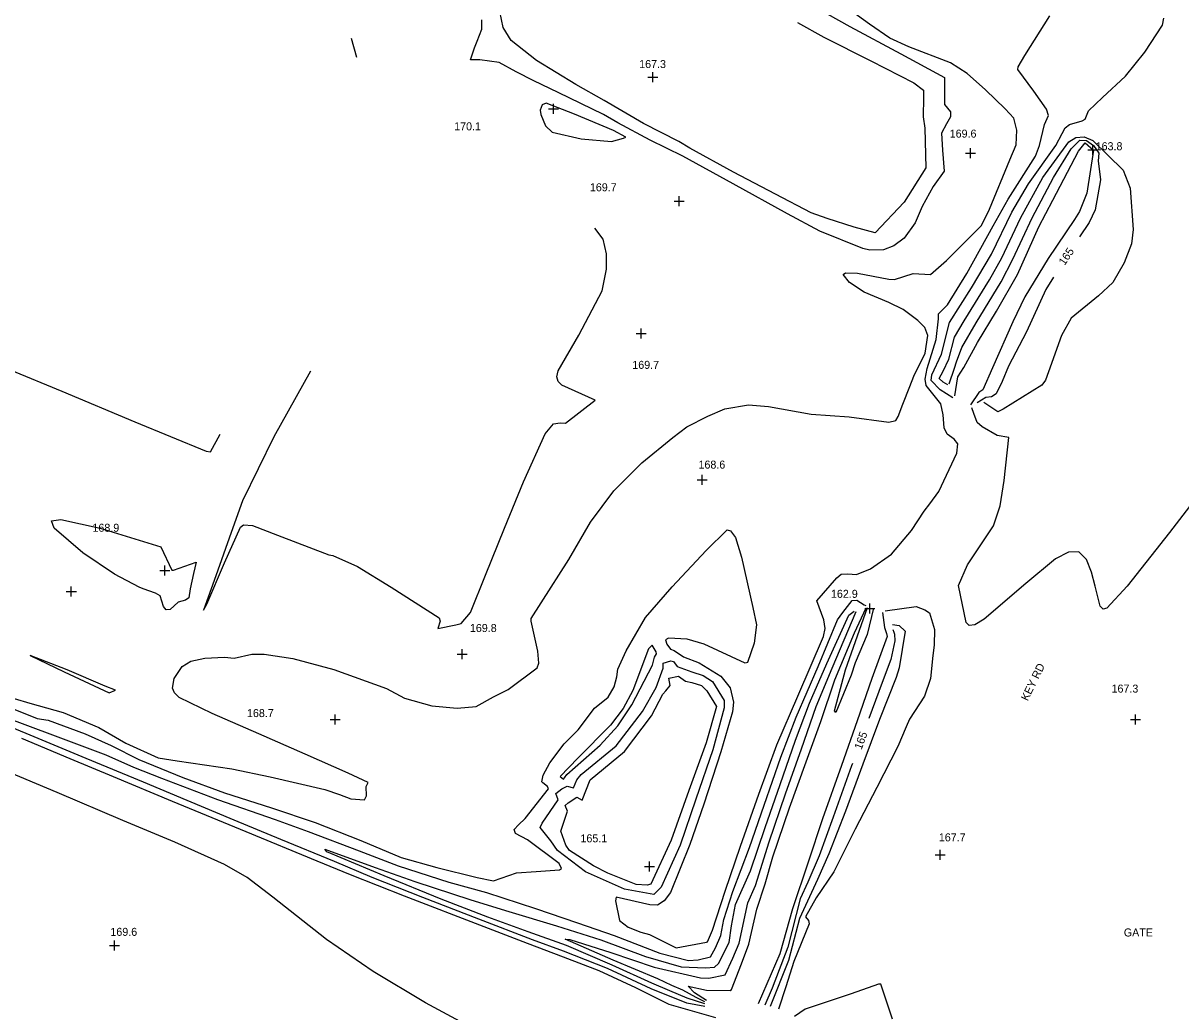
# Model space of a CAD drawing. Extents: x 1467615 to 2003689, y 770235 to 1108726.
# Drawn here: x 1998247 to 1998536.3, y 775726.9 to 775974.1 of the extents above; entities that cross this region are included whole.
import ezdxf

# ---------------------------------------------------------------- set-up
doc = ezdxf.new("R2010")
doc.units = 0
for name, color, linetype in [('RD_DTM_Major1', 7, 'Continuous'), ('RD_DTM_Major1_Lbl', 7, 'Continuous'), ('RD_DTM_Minor1', 7, 'Continuous'), ('RD_DTM_Spot_Elev', 7, 'Continuous'), ('RD_TX_Misc1', 7, 'Continuous')]:
    doc.layers.add(name, color=color, linetype=linetype)

msp = doc.modelspace()

# ---------------------------------------------------------------- linework, layer by layer
at = {"layer": 'RD_DTM_Major1'}
msp.add_line((1998330.42, 775965.56), (1998329.06, 775970.3), dxfattribs=at)
for points in [[(1998376.35, 775951.23), (1998377.58, 775948.46), (1998379.23, 775946.82), (1998386.46, 775945.16), (1998394.08, 775944.5), (1998397.02, 775945.32), (1998397.63, 775945.59), (1998394.51, 775947.27), (1998384.76, 775951.39), (1998377.75, 775954.07), (1998376.73, 775953.67), (1998376.21, 775952.33), (1998376.35, 775951.23)], [(1998478.45, 775883.94), (1998479.79, 775887.86), (1998480.26, 775889.39), (1998481.58, 775893.01), (1998485.16, 775899.2), (1998491.44, 775909.4), (1998494.3, 775915.07), (1998499.17, 775925.45), (1998504.52, 775935.55), (1998508.92, 775942.71), (1998511.1, 775944.87), (1998512.78, 775944.8), (1998514.5, 775943.52), (1998515.83, 775941.6), (1998515.65, 775939.66), (1998516.29, 775934.93), (1998514.94, 775927.45), (1998513.39, 775924.23), (1998511, 775920.69)], [(1998318.85, 775887.11), (1998309.62, 775870.65), (1998301.83, 775854.66), (1998298.96, 775846.78), (1998295.12, 775835.94), (1998292.07, 775827.31), (1998292.9, 775828.81), (1998297.34, 775839.18), (1998301.35, 775848.12), (1998302.05, 775848.69), (1998304.29, 775848.5), (1998310.55, 775846.11), (1998323.43, 775841.17), (1998324.42, 775841.01), (1998330.54, 775838.27), (1998338.98, 775833.12), (1998350.93, 775825.45), (1998351.2, 775824.57), (1998350.67, 775822.73), (1998355.16, 775823.68), (1998356.45, 775824), (1998358.77, 775826.74), (1998362.56, 775836.09), (1998367.3, 775847.84), (1998372.05, 775859.38), (1998377.43, 775871.4), (1998379.57, 775873.96), (1998381.23, 775874.19), (1998382.57, 775874.09), (1998389.96, 775879.85), (1998381.62, 775883.58), (1998380.68, 775884.5), (1998380.34, 775885.68), (1998380.72, 775887.19), (1998385.88, 775896.12), (1998391.73, 775907.14), (1998392.8, 775912.61), (1998392.82, 775916.42), (1998391.94, 775920.11), (1998389.86, 775922.81)], [(1998504.48, 775910.61), (1998502.57, 775907.48), (1998497.74, 775896.96), (1998493.27, 775888.34), (1998491.65, 775884.49), (1998490.17, 775881.43), (1998488.97, 775880.7), (1998487.56, 775880.54), (1998485.46, 775879.18)], [(1998230.85, 775895.41), (1998232.49, 775893.59), (1998233.49, 775892.09), (1998235.87, 775890.53), (1998243.76, 775887.44), (1998256.67, 775882.1), (1998274.92, 775874.43), (1998292.72, 775867.08), (1998293.86, 775866.91), (1998296.21, 775871.31)], [(1998417.35, 775729.36), (1998415.21, 775730.47), (1998411.88, 775732.28), (1998409.13, 775733.5), (1998405.59, 775735.19), (1998394.44, 775739.81), (1998382.44, 775745.1), (1998383.65, 775744.98), (1998393.88, 775741.71), (1998404.74, 775738.09), (1998416.27, 775735.36), (1998418.34, 775735.31), (1998422.45, 775736.18), (1998424.4, 775740.28), (1998425.91, 775744.06), (1998428.1, 775754.14), (1998430.05, 775758.47), (1998433.45, 775769.44), (1998437.54, 775781.37), (1998441.5, 775792.62), (1998445.17, 775803.27), (1998449.18, 775812.81), (1998455.22, 775827.03)], [(1998464.33, 775822.54), (1998464.62, 775821.85), (1998464.78, 775821.34), (1998464.85, 775819.7), (1998463.87, 775815.01), (1998461.71, 775809.24), (1998458.38, 775800.28)], [(1998268.53, 775806.67), (1998270.04, 775807.29), (1998267.49, 775808.31), (1998257.97, 775812.41), (1998248.74, 775816.01), (1998257.26, 775811.9), (1998268.53, 775806.67)], [(1998454.25, 775789.02), (1998454.04, 775788.44), (1998449.41, 775775.6), (1998445.96, 775765.94), (1998443.12, 775759.29), (1998441.17, 775755.14), (1998438.13, 775743.04), (1998434.17, 775732.84), (1998432.32, 775728.58)]]:
    msp.add_lwpolyline(points, dxfattribs=at)
at = {"layer": 'RD_DTM_Minor1'}
for points in [[(1998244.78, 775805.26), (1998248.67, 775804.08), (1998256.99, 775801.75), (1998265.89, 775797.97), (1998272.68, 775794.11), (1998280.74, 775790.45), (1998285.51, 775789.64), (1998299.19, 775787.65), (1998308.73, 775785.69), (1998322.36, 775782.49), (1998326.02, 775781.25), (1998328.86, 775780.19), (1998332.33, 775779.9), (1998332.79, 775780.95), (1998332.73, 775783.28), (1998333.25, 775784.24), (1998328.19, 775786.61), (1998317.45, 775791.32), (1998305.92, 775796.38), (1998294.24, 775801.48), (1998285.96, 775805.53), (1998284.81, 775806.63), (1998284.32, 775807.81), (1998284.74, 775810.23), (1998286.71, 775813.24), (1998288.94, 775814.57), (1998292.38, 775815.34), (1998297.29, 775815.58), (1998299.73, 775815.36), (1998304.15, 775816.31), (1998307.24, 775816.37), (1998314.43, 775815.26), (1998324.65, 775812.53), (1998337.82, 775807.78), (1998342.27, 775805.32), (1998349.17, 775803.44), (1998355.43, 775802.81), (1998360.18, 775803.24), (1998364.57, 775805.7), (1998368.25, 775807.48), (1998375.44, 775812.88), (1998375.9, 775814.06), (1998375.6, 775817.11), (1998373.97, 775824.62), (1998373.96, 775825.24), (1998376.43, 775829.13), (1998383.36, 775839.97), (1998388.76, 775849.37), (1998394.65, 775857.17), (1998401.65, 775864.17), (1998409.38, 775870.49), (1998412.83, 775873.2), (1998418.11, 775875.83), (1998422.39, 775877.68), (1998428.25, 775878.69), (1998433.3, 775878.22), (1998443.92, 775876.34), (1998453.42, 775875.64), (1998463.31, 775874.37), (1998465.09, 775874.75), (1998465.72, 775875.75), (1998466.81, 775878.8), (1998468.56, 775883.29), (1998469.63, 775885.82), (1998472.46, 775891.59), (1998473.08, 775896.01), (1998472.33, 775897.99), (1998470.62, 775899.79), (1998466.94, 775902.5), (1998463.38, 775904.24), (1998457.22, 775906.85), (1998453.48, 775909.27), (1998451.95, 775911.23), (1998452.55, 775911.66), (1998455.52, 775911.6), (1998463.33, 775910.11), (1998464.79, 775910.04), (1998469.46, 775911.49), (1998473.74, 775911.23), (1998477.75, 775914.79), (1998486.52, 775923.51), (1998488.54, 775927.64), (1998493.61, 775939.93), (1998495.18, 775943.69), (1998495.32, 775947.37), (1998494.55, 775950.34), (1998492.39, 775952.65), (1998487.5, 775957.44), (1998482.96, 775961.49), (1998478.75, 775964.22), (1998468.36, 775968.19), (1998463.58, 775970.36), (1998458.56, 775973.85), (1998448.62, 775981.1)], [(1998410.86, 775944.56), (1998402.05, 775948.98), (1998392.17, 775954.76), (1998385.16, 775958.75), (1998375.26, 775964.81), (1998368.93, 775969.79), (1998366.94, 775972.99), (1998365.72, 775979.04)], [(1998443, 775979.22), (1998453.61, 775973.3), (1998466.33, 775966.45), (1998477.26, 775960.48), (1998477.26, 775953.73), (1998478.79, 775951.94), (1998478.79, 775950.7), (1998477.79, 775948.95), (1998476.54, 775946.59), (1998476.78, 775942.36), (1998477.15, 775937.13), (1998474.46, 775933.27), (1998471.67, 775928.24), (1998469.9, 775924.2), (1998467.18, 775920.35), (1998464.59, 775918.43), (1998462.04, 775917.45), (1998458.6, 775917.38), (1998456.85, 775917.8), (1998446.13, 775922.08), (1998438.02, 775926.46), (1998424.45, 775933.95)], [(1998237.56, 775805.39), (1998250.53, 775800.22), (1998253.22, 775799.81), (1998262.46, 775796.43), (1998268.98, 775793.5), (1998275.91, 775790.01), (1998286.92, 775785.53), (1998297.28, 775781.67), (1998309.07, 775777.91), (1998320, 775774.25), (1998331.4, 775769.7), (1998341.5, 775765.52), (1998350.37, 775762.99), (1998360.48, 775760.46), (1998364.51, 775759.66), (1998370.27, 775761.63), (1998375.19, 775761.98), (1998381.04, 775762.37), (1998381.58, 775762.76), (1998380.92, 775763.97), (1998373.08, 775769.94), (1998370.08, 775771.49), (1998369.75, 775772.49), (1998370.77, 775773.69), (1998372.49, 775775.24), (1998378.28, 775782.65), (1998378.05, 775783.24), (1998376.85, 775784.14), (1998376.62, 775784.45), (1998376.92, 775786.06), (1998378.61, 775789.15), (1998382.22, 775793.89), (1998385.74, 775797.39), (1998389.79, 775802.79), (1998393.23, 775805.62), (1998394.71, 775808.14), (1998395.39, 775810.65), (1998395.61, 775812.56), (1998397.73, 775817.17), (1998402.5, 775825.47), (1998409.22, 775833.17), (1998417.74, 775842.22), (1998422.98, 775847.39), (1998423.81, 775847.19), (1998425.05, 775845.51), (1998426.56, 775840.59), (1998429.39, 775828), (1998430.28, 775823.69), (1998429.67, 775819.06), (1998428.03, 775814.23), (1998427.46, 775814.07), (1998417.16, 775818.82), (1998412.94, 775820.09), (1998408.25, 775820.33), (1998407.55, 775819.9), (1998407.85, 775818.79), (1998408.78, 775817.55), (1998409.7, 775817.27), (1998412.01, 775815.64), (1998415.98, 775814.19), (1998421.39, 775810.8), (1998423.69, 775807.88), (1998424.5, 775804.32), (1998424.32, 775801.93), (1998421.39, 775791.9), (1998417.15, 775778.81), (1998413.65, 775768.76), (1998408.79, 775756.74), (1998407.22, 775754.69), (1998405.5, 775753.57), (1998403.66, 775753.62), (1998395.18, 775755.61), (1998395.06, 775754.67), (1998396.07, 775749.7), (1998398.19, 775748.1), (1998401.38, 775746.8), (1998403.55, 775746.2), (1998410.18, 775742.92), (1998417.77, 775744.34), (1998418.02, 775744.43), (1998419.31, 775747.35), (1998422.43, 775757.04), (1998426.31, 775768.3), (1998430.88, 775781.31), (1998435.36, 775793.68), (1998440.59, 775805.81), (1998447.03, 775820.73), (1998447.46, 775822.78), (1998447.07, 775824.94), (1998445.33, 775829.64), (1998450.34, 775835.42), (1998451.45, 775836.34), (1998453.14, 775836.38), (1998455.29, 775836.29), (1998458.81, 775837.63), (1998464, 775841.34), (1998469.05, 775847.22), (1998472.22, 775852.07), (1998473.56, 775853.88), (1998475.84, 775856.97), (1998480.31, 775866.56), (1998480.61, 775868.91), (1998479.68, 775870.08), (1998477.9, 775871.35), (1998477.18, 775872.96), (1998476.9, 775876.15), (1998476.38, 775878.93), (1998472.72, 775883.54), (1998472.42, 775885.07), (1998472.9, 775887.73), (1998475.22, 775895.05), (1998475.77, 775900.14), (1998475.76, 775901.44), (1998478.03, 775903.72), (1998482.85, 775911.54), (1998489.45, 775923.47), (1998493.2, 775930.07), (1998500.01, 775940.85), (1998500.97, 775943.54), (1998502.23, 775948.73), (1998503.29, 775951.05), (1998502.74, 775952.61), (1998499.62, 775957.13), (1998495.62, 775962.52), (1998495.64, 775963.18), (1998497.36, 775966.06), (1998503.6, 775975.95)], [(1998424.45, 775933.95), (1998411.83, 775940.82), (1998403.7, 775944.85), (1998395.63, 775949.16), (1998392, 775951.29), (1998380.7, 775956.81), (1998374.64, 775959.67), (1998370.21, 775961.98), (1998365.98, 775964.26), (1998361.16, 775964.96), (1998358.81, 775964.9), (1998359.78, 775967.91), (1998360.45, 775969.63), (1998361.66, 775972.62), (1998361.64, 775974.97)], [(1998440.56, 775974.3), (1998447.08, 775970.63), (1998458.85, 775964.69), (1998469.56, 775959.16), (1998472.04, 775957.39), (1998472.03, 775955.54), (1998471.93, 775950.65), (1998472.33, 775947.83), (1998472.61, 775937.92), (1998467.15, 775929.38), (1998459.92, 775921.67), (1998454.68, 775923.14), (1998447.92, 775925.28), (1998443.97, 775926.66), (1998435.01, 775931.38), (1998424.57, 775936.88), (1998413.63, 775942.89), (1998410.86, 775944.56)], [(1998479.36, 775880.41), (1998476.18, 775882.42), (1998473.92, 775884.79), (1998474.1, 775886.18), (1998476.52, 775891.31), (1998478.51, 775899.29), (1998483.98, 775907.92), (1998489.02, 775916.37), (1998494.11, 775926.83), (1998498.27, 775933.95), (1998505.06, 775943.48), (1998506.71, 775946.48), (1998507.4, 775947.94), (1998508.52, 775948.81), (1998511.67, 775949.65), (1998512.44, 775950.14), (1998513.22, 775952.21), (1998516.74, 775955.51), (1998522.5, 775960.84), (1998527.3, 775966.87), (1998531.71, 775973.61), (1998532.11, 775975.33)], [(1998478.08, 775883.64), (1998476.9, 775884.36), (1998475.91, 775885.23), (1998476.96, 775887.1), (1998478.34, 775890.09), (1998479.8, 775895.56), (1998482.15, 775899.71), (1998488.52, 775909.92), (1998491.58, 775915.45), (1998496.23, 775925.33), (1998501.88, 775935.52), (1998508.37, 775944.42), (1998510.08, 775945.52), (1998512.14, 775945.72), (1998514.33, 775944.77), (1998521.93, 775937.37), (1998523.63, 775932.83), (1998524.45, 775922.48), (1998523.98, 775918.91), (1998522.17, 775914.17), (1998519.32, 775909.27), (1998515.76, 775905.96), (1998508.96, 775900.35), (1998506.48, 775895.98), (1998503.26, 775886.9), (1998502.5, 775884.83)], [(1998479.82, 775880.9), (1998480.59, 775885.68), (1998482.09, 775888.03), (1998485.5, 775894.29), (1998490.26, 775902.13), (1998495.5, 775911.24), (1998500.85, 775923.15), (1998504.32, 775929.81), (1998510.79, 775942.14), (1998512.42, 775944.17), (1998514.47, 775942.35), (1998512.84, 775931.59), (1998510.98, 775927.02), (1998509.74, 775924.98)], [(1998509.74, 775924.98), (1998503.15, 775915.24), (1998497.35, 775905.66), (1998494.32, 775899.46), (1998489.22, 775887.92), (1998486.88, 775882.39), (1998485.85, 775881.72), (1998483.75, 775878.66)], [(1998502.5, 775884.83), (1998501.59, 775883.58), (1998491.91, 775877.55), (1998490.56, 775876.89), (1998487.08, 775879.22)], [(1998542.63, 775858.67), (1998533.51, 775846.79), (1998522.89, 775833.31), (1998517.85, 775827.86), (1998516.92, 775827.58), (1998516.18, 775828.31), (1998514.88, 775833.31), (1998514.01, 775836.87), (1998512.73, 775840.03), (1998510.85, 775841.9), (1998508.24, 775841.83), (1998505.02, 775840.13), (1998497.6, 775833.97), (1998487.2, 775825.05), (1998484.86, 775823.65), (1998483.4, 775823.48), (1998482.65, 775824.24), (1998480.75, 775833.54), (1998483, 775838.7), (1998489.53, 775848.43), (1998491.19, 775853.44), (1998492.16, 775859.76), (1998493.31, 775870.48), (1998490.4, 775871.03), (1998486.64, 775873.21), (1998485.41, 775874.26), (1998484.56, 775876.49), (1998484.07, 775877.91)], [(1998275.99, 775833.1), (1998269.8, 775836.37), (1998261.92, 775841.69), (1998254.77, 775847.85), (1998254.08, 775849.68), (1998256.39, 775850.03), (1998266.21, 775847.85), (1998281.37, 775843.19), (1998284.15, 775837.33), (1998284.56, 775837.33), (1998290.21, 775839.34), (1998289.6, 775836.49), (1998288.78, 775832.66), (1998288.41, 775830.39), (1998287.59, 775829.83), (1998285.73, 775829.36), (1998283.75, 775827.52), (1998282.77, 775827.44), (1998282.1, 775828.21), (1998281.28, 775830.92), (1998280.06, 775831.61), (1998276.97, 775832.63), (1998275.99, 775833.1)], [(1998274.54, 775788.06), (1998281.56, 775785.31), (1998295.53, 775779.99), (1998309.98, 775774.96), (1998318.22, 775772.02), (1998330.98, 775767.14), (1998340.73, 775763.38), (1998353.35, 775759.29), (1998362.78, 775756.72), (1998375.08, 775752.76), (1998385.56, 775749.19), (1998394.7, 775745.98), (1998406.14, 775741.61), (1998413.29, 775739.76), (1998415.67, 775739.88), (1998418.76, 775740.63), (1998420.06, 775742.89), (1998421.35, 775745.98), (1998422.08, 775749.98), (1998424.33, 775757), (1998428.49, 775768.02), (1998432.23, 775778.6), (1998436.33, 775790.54), (1998440.21, 775800.57), (1998445.67, 775813.26), (1998450.55, 775824.93), (1998451.87, 775826.73), (1998452.44, 775827.5), (1998454.22, 775829.72), (1998455.37, 775829.81), (1998457.21, 775828.7), (1998457.61, 775828.49)], [(1998408.61, 775732.13), (1998404.16, 775734.07), (1998394.19, 775738.55), (1998382.78, 775743.47), (1998373.2, 775746.94), (1998363.14, 775750.55), (1998351.5, 775755.07), (1998337.22, 775760.91), (1998322.89, 775766.91), (1998322.36, 775767.61), (1998334.94, 775762.95), (1998344.85, 775759.5), (1998358.85, 775754.92), (1998368.37, 775751.95), (1998380.28, 775748.42), (1998391.39, 775744.94), (1998402.56, 775740.71), (1998411.47, 775738.12), (1998417.54, 775737.9), (1998419.75, 775738.1), (1998420.78, 775738.96), (1998423.45, 775744.24), (1998424.04, 775748.41), (1998425.06, 775753.74), (1998428.79, 775762.13), (1998432.48, 775772.95), (1998436.18, 775783.77), (1998440.01, 775794.86), (1998443.53, 775804.04), (1998447.85, 775814.02), (1998453.38, 775826.11), (1998454.7, 775827.11)], [(1998417.79, 775729.72), (1998414.8, 775731.68), (1998413.24, 775733.32), (1998417.77, 775732.33), (1998423.66, 775732.21), (1998424.06, 775732.46), (1998426.56, 775738.87), (1998428.38, 775743.79), (1998430.35, 775752.59), (1998432.48, 775758.89), (1998434.35, 775765.66), (1998438.52, 775777.88), (1998442.66, 775789.44), (1998446.34, 775799.52), (1998449.89, 775809.93), (1998454.74, 775821.7), (1998457.7, 775827.89)], [(1998461.79, 775826.79), (1998462.24, 775823.04), (1998462.73, 775821.53), (1998462.96, 775820.77), (1998459.09, 775810.24), (1998455.46, 775799.68), (1998451.48, 775788.49), (1998446.74, 775775.17), (1998443.21, 775764.34), (1998439.31, 775752.68), (1998436.09, 775741.43), (1998430.69, 775728.92)], [(1998462.45, 775827.13), (1998470.18, 775828.26), (1998472.32, 775827.43), (1998473.48, 775826.63), (1998474.73, 775822.53), (1998474.72, 775818.57), (1998474.32, 775815.96), (1998473.75, 775810.23), (1998472.26, 775805.86), (1998468.55, 775800.04), (1998467.65, 775798.12), (1998465.58, 775793.26), (1998460.32, 775783.03), (1998454.97, 775772.58), (1998449.63, 775761.93), (1998445.16, 775755.37), (1998442.5, 775750.63), (1998443.31, 775749.71), (1998443.41, 775748.89), (1998439.57, 775739.47), (1998437.65, 775733.17), (1998435.75, 775727.54)], [(1998459.5, 775827.85), (1998457.95, 775821.24), (1998454.96, 775814.19), (1998453.94, 775811.12), (1998450.07, 775801.76), (1998449.77, 775802.18), (1998452.49, 775812.41), (1998458.05, 775828.01)], [(1998464.25, 775823.72), (1998465.97, 775823.47), (1998467.44, 775822.1), (1998465.92, 775812.9), (1998465.16, 775810.51), (1998461.04, 775800.03), (1998456.83, 775788.84), (1998452.49, 775777.04), (1998448.39, 775766.41), (1998445.54, 775759.98), (1998441.03, 775750.22), (1998438.26, 775739.73), (1998433.71, 775728.2)], [(1998405.29, 775816.39), (1998405.2, 775816.94), (1998404.17, 775818.59), (1998403.28, 775817.65), (1998399.34, 775807.26), (1998396.97, 775802.78), (1998393.75, 775798.57), (1998385.65, 775790.29), (1998381.22, 775785.74), (1998382.05, 775785.07), (1998382.3, 775785.45), (1998382.88, 775786.27), (1998391.24, 775793.54), (1998395.62, 775798.37), (1998399.16, 775803.67), (1998404.29, 775813.55), (1998404.81, 775815.6), (1998405.29, 775816.39)], [(1998381.6, 775782.7), (1998382.92, 775783.36), (1998384.54, 775782.91), (1998385.41, 775784.94), (1998386.45, 775786.21), (1998395.21, 775793.45), (1998401.77, 775802.03), (1998405.18, 775808.02), (1998406.96, 775812.79), (1998406.94, 775814.06), (1998408.85, 775814.64), (1998409.52, 775814.46), (1998410.48, 775813.23), (1998414.1, 775811.95), (1998416.99, 775810.97), (1998419.24, 775809.47), (1998422.23, 775804.73), (1998422.2, 775802.88), (1998419.35, 775792.39), (1998415.12, 775780.04), (1998411.23, 775768.6), (1998406.45, 775758.05), (1998404.6, 775756.22), (1998397.26, 775757.61), (1998387.54, 775761.89), (1998380.56, 775767.22), (1998378.88, 775769.63), (1998376.24, 775772.95), (1998376.71, 775774.06), (1998380.73, 775779.87), (1998380.1, 775781.5), (1998381.6, 775782.7)], [(1998383.25, 775779.14), (1998385.37, 775780.55), (1998386.71, 775779.84), (1998388.74, 775784.88), (1998397.33, 775792.02), (1998404.06, 775800.88), (1998406.85, 775806.33), (1998407.61, 775807.13), (1998408.66, 775808.47), (1998408.37, 775810.36), (1998410.79, 775810.84), (1998412.55, 775809.54), (1998414.12, 775809.28), (1998416.57, 775808.47), (1998417.85, 775807.2), (1998420.27, 775803.27), (1998417.69, 775794.18), (1998413.39, 775782.22), (1998408.96, 775769.85), (1998403.84, 775758.83), (1998402.94, 775758.54), (1998400.21, 775758.76), (1998393.14, 775761.55), (1998389.56, 775763.44), (1998383.58, 775767.22), (1998382.6, 775768.6), (1998381.37, 775772.1), (1998383.04, 775777.11), (1998382.46, 775778.5), (1998383.25, 775779.14)], [(1998417.38, 775728.25), (1998412.84, 775729.05), (1998403.93, 775732.61), (1998393.01, 775737.7), (1998382.06, 775742.04), (1998374.33, 775744.91), (1998360.87, 775750.04), (1998346.89, 775755.45), (1998334.24, 775760.51), (1998324.77, 775764.46), (1998311.39, 775770.02), (1998299.76, 775774.84), (1998287.97, 775779.74), (1998277.06, 775784.3), (1998262.75, 775790.26), (1998248.76, 775796.09), (1998237.97, 775800.51)], [(1998241.85, 775800.79), (1998255.02, 775795.88), (1998267.65, 775791.14), (1998274.54, 775788.06)], [(1998420.11, 775725.37), (1998408.47, 775728.77), (1998400.13, 775732.94), (1998390.92, 775737.15), (1998382.04, 775740.55), (1998373.05, 775744), (1998362.22, 775748.16), (1998342.28, 775755.83), (1998328.81, 775761.12), (1998320.51, 775764.56), (1998302.76, 775771.89), (1998284.32, 775779.51), (1998269.57, 775785.63), (1998258.73, 775790.17), (1998246.69, 775795.22)], [(1998360.58, 775722.17), (1998347.52, 775729.17), (1998334.47, 775737.01), (1998322.82, 775744.97), (1998309.41, 775755.59), (1998303.02, 775760.45), (1998297.3, 775763.75), (1998284.88, 775769.3), (1998271.95, 775774.77), (1998255.51, 775781.71), (1998240.92, 775787.83)], [(1998464.27, 775725.09), (1998461.39, 775733.85), (1998460.78, 775733.81), (1998453.92, 775731.42), (1998442.48, 775727.54), (1998439.81, 775725.72)], [(1998417.37, 775728.87), (1998412.91, 775730.29), (1998408.61, 775732.13)]]:
    msp.add_lwpolyline(points, dxfattribs=at)
at = {"layer": 'RD_DTM_Spot_Elev'}
for p, q in [((1998403.11, 775960.57), (1998405.61, 775960.57)), ((1998404.36, 775959.32), (1998404.36, 775961.82)), ((1998379.57, 775951.47), (1998379.57, 775953.97)), ((1998378.32, 775952.72), (1998380.82, 775952.72)), ((1998483.73, 775940.36), (1998483.73, 775942.86)), ((1998513.08, 775942.44), (1998515.58, 775942.44)), ((1998514.33, 775941.19), (1998514.33, 775943.69)), ((1998482.48, 775941.61), (1998484.98, 775941.61)), ((1998410.93, 775928.36), (1998410.93, 775930.86)), ((1998409.68, 775929.61), (1998412.18, 775929.61)), ((1998400.23, 775896.52), (1998402.73, 775896.52)), ((1998401.48, 775895.27), (1998401.48, 775897.77)), ((1998416.68, 775858.71), (1998416.68, 775861.21)), ((1998415.43, 775859.96), (1998417.93, 775859.96)), ((1998282.42, 775835.99), (1998282.42, 775838.49)), ((1998281.17, 775837.24), (1998283.67, 775837.24)), ((1998259.04, 775830.73), (1998259.04, 775833.23)), ((1998257.79, 775831.98), (1998260.29, 775831.98)), ((1998457.36, 775827.78), (1998459.86, 775827.78)), ((1998458.61, 775826.53), (1998458.61, 775829.03)), ((1998355.45, 775816.32), (1998357.95, 775816.32)), ((1998356.7, 775815.07), (1998356.7, 775817.57)), ((1998325, 775798.75), (1998325, 775801.25)), ((1998525, 775798.75), (1998525, 775801.25)), ((1998323.75, 775800), (1998326.25, 775800)), ((1998523.75, 775800), (1998526.25, 775800)), ((1998474.9, 775766.12), (1998477.4, 775766.12)), ((1998476.15, 775764.87), (1998476.15, 775767.37)), ((1998402.32, 775763.28), (1998404.82, 775763.28)), ((1998403.57, 775762.03), (1998403.57, 775764.53)), ((1998268.54, 775743.47), (1998271.04, 775743.47)), ((1998269.79, 775742.22), (1998269.79, 775744.72))]:
    msp.add_line(p, q, dxfattribs=at)

# ---------------------------------------------------------------- texts
at = {"layer": 'RD_DTM_Major1_Lbl'}
for rotation, p in [(55.965, (1998507.28, 775913.39)), (69.9137, (1998456.52, 775792.31))]:
    msp.add_text('165', height=2, rotation=rotation, dxfattribs=at).set_placement(p)
at = {"layer": 'RD_DTM_Spot_Elev'}
for s, p in [('167.3', (1998400.96, 775962.88)), ('170.1', (1998354.72, 775947.31)), ('169.6', (1998478.56, 775945.49)), ('163.8', (1998515.04, 775942.34)), ('169.7', (1998388.64, 775932.07)), ('169.7', (1998399.24, 775887.67)), ('168.6', (1998415.78, 775862.73)), ('168.9', (1998264.32, 775846.94)), ('162.9', (1998448.89, 775830.42)), ('169.8', (1998358.65, 775821.87)), ('167.3', (1998519.01, 775806.72)), ('168.7', (1998302.94, 775800.6)), ('167.7', (1998475.85, 775769.53)), ('165.1', (1998386.28, 775769.28)), ('169.6', (1998268.8, 775745.9))]:
    msp.add_text(s, height=2, dxfattribs=at).set_placement(p)
at = {"layer": 'RD_TX_Misc1'}
msp.add_text('KEY RD', height=2, rotation=63.9704, dxfattribs=at).set_placement((1998498.06, 775804.48))
msp.add_text('GATE', height=2, dxfattribs=at).set_placement((1998522.08, 775745.74))

doc.saveas('drawing.dxf')
